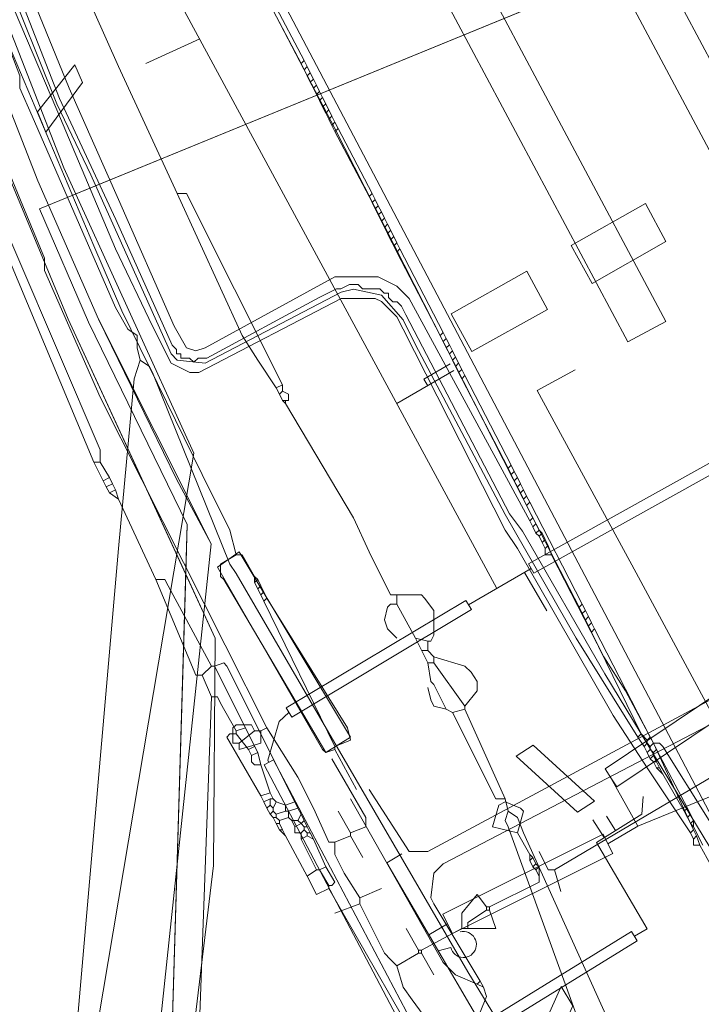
# Model space of a CAD drawing. Header units: metres. Extents: x 92810 to 93633, y 464687 to 465459.
# Tile 305 of 325: x 93474 to 93490, y 465303 to 465326. Entities that reach past the tile are written whole.
import ezdxf
from ezdxf.lldxf.tags import DXFTag

# ---------------------------------------------------------------- set-up
doc = ezdxf.new("R2010")
doc.units = ezdxf.units.M
for name, color, linetype, lineweight, transparency in [('B-OI-KL-DATA_BT NEDERLAND-G', 90, 'SI_B_DATA_BT_NEDERLAND', 18, 0.4), ('B-OI-KL-DATA_KPN-G', 90, 'SI_B_DATA_KPN', 18, 0.4), ('B-OI-KL-DATA_LIANDER-G', 90, 'SI_B_DATA_LIANDER', 18, 0.4), ('B-OI-KL-DATA_ZIGGO BV-G', 90, 'SI_B_DATA_ZIGGO', 18, 0.4), ('B-OI-KL-ET_HS_LIANDER-G', 10, 'SI_B_ET_HS_LIANDON', 18, 0.4), ('B-OI-KL-ET_LS_LIANDER-G', 190, 'SI_B_ET_LS_LIANDER', 18, 0.4), ('B-OI-KL-ET_MS_LIANDER-G', 130, 'SI_B_ET_MS_LIANDER', 18, 0.4), ('B-OI-KL-GAS_HD_LIANDER-G', 30, 'SI_B_GAS_HD_LIANDER', 18, 0.4), ('B-OI-KL-GAS_LD_LIANDER-G', 30, 'SI_B_GAS_LD_LIANDER', 18, 0.4), ('B-WE-KL-DATA-G', 90, 'KL-DATA-N', 18, 0.4), ('B-WE-KL-ET_LS-G', 190, 'KL-LS-N', 18, 0.4)]:
    doc.layers.add(name, color=color, linetype=linetype, lineweight=lineweight, transparency=transparency)
doc.styles.get("Standard").update_dxf_attribs({"font": 'isocp.shx'})
tags = doc.linetypes.add('KL-DATA-N', pattern='A,4,-1,[101,NLCS.SHX,S=0.5,R=0,X=0,Y=0],-1,4,-1,["D",Standard,S=1,R=0,X=-0.25,Y=-0.5],-1.5', length=12.5).pattern_tags.tags
tags[18] = DXFTag(74, 10)
tags = doc.linetypes.add('KL-LS-N', pattern='A,4,-1,[103,NLCS.SHX,S=0.75,R=0,X=0,Y=0],-1,4,-1,["L",Standard,S=1,R=0,X=0,Y=-0.5],-2', length=13).pattern_tags.tags
tags[18] = DXFTag(74, 10)
doc.linetypes.add('SI_B_DATA_BT_NEDERLAND', pattern='A,5,-2,["BTN",Standard,S=1.5,R=0,X=-0.51,Y=-0.75],-7', length=14)
doc.linetypes.add('SI_B_DATA_KPN', pattern='A,5,-2,["KPN",Standard,S=1.5,R=0,X=-0.51,Y=-0.75],-8', length=15)
doc.linetypes.add('SI_B_DATA_LIANDER', pattern='A,5,-2,["LI-DATA",Standard,S=1.5,R=0,X=-0.51,Y=-0.75],-11', length=18)
doc.linetypes.add('SI_B_DATA_ZIGGO', pattern='A,5,-2,["ZIGGO",Standard,S=1.5,R=0,X=-0.51,Y=-0.75],-9', length=16)
doc.linetypes.add('SI_B_ET_HS_LIANDON', pattern='A,5,-2,["LI-HS",Standard,S=1.5,R=0,X=-0.51,Y=-0.75],-10', length=17)
doc.linetypes.add('SI_B_ET_LS_LIANDER', pattern='A,5,-2,["LI-LS",Standard,S=1.5,R=0,X=-0.51,Y=-0.75],-10', length=17)
doc.linetypes.add('SI_B_ET_MS_LIANDER', pattern='A,5,-2,["LI-MS",Standard,S=1.5,R=0,X=-0.51,Y=-0.75],-10', length=17)
doc.linetypes.add('SI_B_GAS_HD_LIANDER', pattern='A,5,-2,["LI-G-HD",Standard,S=1.5,R=0,X=-0.51,Y=-0.75],-11', length=18)
doc.linetypes.add('SI_B_GAS_LD_LIANDER', pattern='A,5,-2,["LI-G-LD",Standard,S=1.5,R=0,X=-0.51,Y=-0.75],-11', length=18)

msp = doc.modelspace()

# ---------------------------------------------------------------- linework, layer by layer
at = {"layer": 'B-OI-KL-DATA_BT NEDERLAND-G', "flags": 128}
for points in [[(93492.8, 465286.1), (93492, 465285.9), (93484.6, 465280), (93476.1, 465290.4), (93478.6, 465314), (93476, 465319.2), (93474.6, 465322.4), (93471.2, 465331.1), (93466.8, 465342.8), (93463.2, 465349.2), (93447.8, 465390.9), (93436, 465429.8), (93430.9, 465451.8), (93429.97, 465456.614)], [(93478.6, 465314), (93477.8, 465315.5), (93476, 465319.2)]]:
    msp.add_lwpolyline(points, dxfattribs=at)
at = {"layer": 'B-OI-KL-DATA_KPN-G'}
for p, q in [((93475.893, 465315.893), (93476.179, 465315.321)), ((93483.321, 465311.821), (93483.607, 465311.25)), ((93478.679, 465311.179), (93479.679, 465309.179))]:
    msp.add_line(p, q, dxfattribs=at)
at = {"layer": 'B-OI-KL-DATA_KPN-G', "flags": 128}
for points in [[(93471.321, 465337.964), (93471.893, 465336.036), (93472.107, 465335.536), (93474.25, 465329.821), (93474.964, 465328.107), (93475.893, 465326.321), (93476.464, 465325.036), (93477.821, 465322.107)], [(93472.179, 465325.179), (93476.036, 465316.179), (93476.036, 465315.893)], [(93472.036, 465325.107), (93475.893, 465315.893)], [(93477.821, 465322.107), (93478.036, 465322.107), (93480.25, 465317.679)], [(93477.821, 465322.107), (93479.321, 465318.821), (93479.679, 465318.25), (93480.107, 465317.607)], [(93480.25, 465317.679), (93480.107, 465317.607)], [(93480.25, 465317.679), (93480.25, 465317.536)], [(93480.107, 465317.607), (93480.179, 465317.464)], [(93480.25, 465317.536), (93480.179, 465317.464)], [(93480.179, 465317.464), (93480.25, 465317.321)], [(93480.25, 465317.536), (93480.393, 465317.464), (93480.393, 465317.321)], [(93480.25, 465317.321), (93480.393, 465317.321)], [(93480.25, 465317.321), (93480.321, 465317.25)], [(93480.321, 465317.321), (93480.321, 465317.25)], [(93480.321, 465317.25), (93481.893, 465314.607), (93482.25, 465313.821), (93482.75, 465312.821), (93483.464, 465312.821)], [(93475.893, 465315.893), (93476.036, 465315.893)], [(93476.036, 465315.893), (93476.25, 465315.536)], [(93476.25, 465315.536), (93476.107, 465315.464)], [(93476.321, 465315.393), (93476.179, 465315.321)], [(93476.25, 465315.536), (93476.321, 465315.393)], [(93476.321, 465315.393), (93476.393, 465315.25)], [(93476.179, 465315.321), (93476.25, 465315.179)], [(93476.393, 465315.25), (93476.25, 465315.179)], [(93476.25, 465315.179), (93476.464, 465315.036)], [(93476.393, 465315.25), (93476.464, 465315.036)], [(93476.464, 465315.036), (93477.321, 465313.179)], [(93477.321, 465313.179), (93477.536, 465313.179), (93477.607, 465313.036), (93478.607, 465311.179)], [(93477.321, 465313.179), (93478.25, 465310.964), (93478.393, 465310.964)], [(93482.893, 465312.821), (93482.893, 465312.607)], [(93483.464, 465312.821), (93483.536, 465312.75), (93483.75, 465312.464), (93483.75, 465311.893), (93483.679, 465311.75), (93483.607, 465311.75)], [(93482.893, 465312.607), (93482.75, 465312.607), (93482.679, 465312.536), (93482.607, 465312.25), (93482.679, 465312.036), (93482.893, 465311.821)], [(93482.893, 465312.607), (93483.321, 465311.821)], [(93483.321, 465311.821), (93483.607, 465311.75)], [(93483.607, 465311.75), (93483.607, 465311.536)], [(93483.464, 465311.536), (93483.607, 465311.536)], [(93483.607, 465311.536), (93483.75, 465311.393)], [(93483.75, 465311.393), (93484.464, 465311.179), (93484.607, 465311.036), (93484.75, 465310.821), (93484.75, 465310.607), (93484.464, 465310.25)], [(93483.75, 465311.393), (93483.75, 465311.25)], [(93478.607, 465311.179), (93478.393, 465310.964)], [(93478.607, 465311.179), (93478.679, 465311.179)], [(93478.679, 465311.179), (93478.893, 465311.25), (93478.964, 465311.179), (93480.536, 465308.036)], [(93483.607, 465311.25), (93483.75, 465311.25)], [(93483.607, 465311.25), (93483.679, 465310.821), (93483.75, 465310.75), (93484.036, 465310.179)], [(93483.75, 465311.25), (93484.464, 465310.25)], [(93478.393, 465310.964), (93478.607, 465310.464)], [(93484.036, 465310.179), (93483.75, 465310.25), (93483.679, 465310.393), (93483.607, 465310.679)], [(93478.607, 465310.464), (93478.25, 465300.607), (93478.179, 465300.25), (93476.75, 465294.036), (93476.536, 465293.321), (93471.964, 465289.536), (93466.464, 465285.464), (93466.393, 465284.75), (93466.464, 465284.536), (93467.821, 465283.107)], [(93478.607, 465310.464), (93478.75, 465310.464), (93478.821, 465310.321), (93479.179, 465309.679)], [(93484.036, 465310.179), (93484.179, 465310.107)], [(93484.464, 465310.179), (93484.179, 465310.107)], [(93484.464, 465310.25), (93484.464, 465310.179)], [(93484.464, 465310.179), (93485.393, 465308.107)], [(93484.179, 465310.107), (93485.179, 465308.107), (93485.393, 465308.107)], [(93479.393, 465309.75), (93479.179, 465309.679)], [(93479.179, 465309.679), (93479.179, 465309.607)], [(93479.179, 465309.607), (93479.036, 465309.607), (93478.964, 465309.536), (93479.75, 465308.179)], [(93479.179, 465309.607), (93479.464, 465309.25)], [(93479.607, 465309.321), (93479.464, 465309.25)], [(93479.464, 465309.25), (93479.536, 465309.107)], [(93479.679, 465309.179), (93479.536, 465309.107)], [(93479.536, 465309.107), (93479.536, 465308.964), (93479.607, 465308.893), (93479.75, 465308.893)], [(93479.679, 465309.179), (93479.75, 465308.893)], [(93479.75, 465308.893), (93479.964, 465308.25)], [(93479.964, 465308.25), (93479.75, 465308.179)], [(93479.75, 465308.179), (93479.821, 465308.036)], [(93479.964, 465308.107), (93479.821, 465308.036)], [(93479.964, 465308.25), (93480.036, 465308.107)], [(93479.964, 465308.107), (93480.036, 465308.107)], [(93479.964, 465308.107), (93479.964, 465307.964)], [(93480.036, 465308.107), (93480.107, 465308.036)], [(93485.393, 465308.107), (93485.464, 465307.821)], [(93479.821, 465308.036), (93479.893, 465307.893)], [(93479.964, 465307.964), (93479.893, 465307.893)], [(93479.893, 465307.893), (93479.964, 465307.75)], [(93479.964, 465307.964), (93480.036, 465307.893)], [(93480.107, 465308.036), (93480.036, 465307.893)], [(93480.036, 465307.893), (93480.036, 465307.821)], [(93480.107, 465308.036), (93480.321, 465307.964)], [(93480.536, 465308.036), (93480.321, 465307.964)], [(93480.321, 465307.964), (93480.321, 465307.821)], [(93480.607, 465307.893), (93480.393, 465307.821)], [(93480.536, 465308.036), (93480.607, 465307.893)], [(93480.607, 465307.893), (93480.679, 465307.75)], [(93480.036, 465307.821), (93479.964, 465307.75)], [(93479.964, 465307.75), (93480.036, 465307.679)], [(93480.036, 465307.821), (93480.107, 465307.75)], [(93480.036, 465307.679), (93480.107, 465307.679)], [(93480.036, 465307.679), (93480.107, 465307.536)], [(93480.321, 465307.821), (93480.107, 465307.75)], [(93480.107, 465307.75), (93480.107, 465307.679)], [(93480.107, 465307.679), (93480.179, 465307.607)], [(93480.393, 465307.679), (93480.179, 465307.607)], [(93480.321, 465307.821), (93480.393, 465307.821)], [(93480.393, 465307.821), (93480.393, 465307.679)], [(93480.393, 465307.679), (93480.464, 465307.607)], [(93480.679, 465307.75), (93480.607, 465307.607)], [(93480.679, 465307.75), (93480.75, 465307.607)], [(93485.464, 465307.821), (93485.393, 465307.607), (93485.464, 465307.464), (93487.536, 465301.75), (93487.679, 465301.679), (93488.036, 465300.536)], [(93485.464, 465307.821), (93485.679, 465307.679), (93485.821, 465307.321), (93489.179, 465299.893)], [(93480.107, 465307.536), (93480.179, 465307.536)], [(93480.107, 465307.536), (93480.179, 465307.393)], [(93480.179, 465307.607), (93480.179, 465307.536)], [(93480.179, 465307.536), (93480.25, 465307.393)], [(93480.464, 465307.607), (93480.607, 465307.607)], [(93480.464, 465307.607), (93480.536, 465307.464)], [(93480.679, 465307.536), (93480.536, 465307.464)], [(93480.536, 465307.464), (93480.536, 465307.321), (93480.679, 465307.321)], [(93480.607, 465307.607), (93480.679, 465307.536)], [(93480.75, 465307.607), (93480.679, 465307.536)], [(93480.679, 465307.536), (93480.75, 465307.464)], [(93480.75, 465307.607), (93480.821, 465307.464)], [(93480.75, 465307.464), (93480.821, 465307.464)], [(93480.75, 465307.464), (93480.75, 465307.393)], [(93480.821, 465307.464), (93480.893, 465307.321)], [(93480.179, 465307.393), (93480.25, 465307.393)], [(93480.179, 465307.393), (93480.321, 465307.25)], [(93480.25, 465307.393), (93480.321, 465307.25)], [(93480.321, 465307.25), (93480.821, 465306.321)], [(93480.75, 465307.393), (93480.679, 465307.321)], [(93480.679, 465307.321), (93480.679, 465307.179)], [(93480.821, 465307.25), (93480.679, 465307.179)], [(93480.679, 465307.179), (93481.036, 465306.464)], [(93480.75, 465307.393), (93480.821, 465307.321)], [(93480.821, 465307.321), (93480.893, 465307.321)], [(93480.821, 465307.321), (93480.821, 465307.25)], [(93480.821, 465307.25), (93480.964, 465307.179)], [(93480.893, 465307.321), (93480.964, 465307.179)], [(93480.964, 465307.179), (93481.25, 465306.536)], [(93481.25, 465306.536), (93481.107, 465306.464)], [(93481.25, 465306.536), (93481.464, 465306.179), (93481.393, 465306.107), (93481.321, 465306.107)], [(93481.036, 465306.464), (93480.821, 465306.321)], [(93480.821, 465306.321), (93481.036, 465305.893), (93481.321, 465306.036)], [(93481.036, 465306.464), (93481.107, 465306.464)], [(93481.107, 465306.464), (93481.321, 465306.107)], [(93481.321, 465306.107), (93481.321, 465306.036)], [(93481.321, 465306.036), (93484.679, 465300.179)]]:
    msp.add_lwpolyline(points, dxfattribs=at)
at = {"layer": 'B-OI-KL-DATA_LIANDER-G'}
msp.add_line((93476.893, 465318.821), (93476.893, 465318.536), dxfattribs=at)
at = {"layer": 'B-OI-KL-DATA_LIANDER-G', "flags": 128}
for points in [[(93462.036, 465357.25), (93462.036, 465356.75), (93462.179, 465356.393), (93474.179, 465324.821), (93474.179, 465324.536), (93474.464, 465323.893), (93476.393, 465319.464), (93476.679, 465318.964), (93476.893, 465318.821)], [(93462.536, 465356.536), (93462.536, 465356.25), (93463.679, 465353.321), (93467.036, 465344.679), (93472.821, 465329.25), (93475.036, 465324.036), (93476.393, 465320.821), (93477.25, 465319.036), (93477.679, 465318.179), (93478.107, 465317.964), (93478.321, 465317.964), (93481.607, 465319.679), (93482.393, 465319.679), (93482.536, 465319.607), (93482.893, 465319.25), (93483.036, 465318.964), (93485.393, 465314.321), (93485.679, 465313.893), (93487.893, 465310.036), (93488.679, 465308.821), (93489.679, 465307.321)], [(93463.464, 465355.464), (93464.964, 465351.25), (93465.393, 465350.25), (93465.893, 465349.25), (93466.25, 465348.25), (93467.321, 465345.107), (93467.821, 465343.893), (93471.75, 465333.75), (93472.607, 465331.179), (93473.107, 465329.964), (93475.321, 465324.536), (93476.464, 465321.964), (93477.75, 465319.036), (93478.036, 465318.536), (93478.25, 465318.464), (93478.464, 465318.536), (93481.464, 465320.179), (93482.464, 465320.179), (93482.893, 465319.964), (93483.179, 465319.679), (93485.964, 465314.536)], [(93478.893, 465328.821), (93479.036, 465328.821), (93479.107, 465328.75), (93490.179, 465307.679)], [(93478.893, 465328.821), (93479.75, 465326.893), (93481.464, 465323.607), (93486.036, 465314.607)], [(93476.893, 465318.536), (93476.964, 465318.25)], [(93476.964, 465318.25), (93476.821, 465317.821), (93476.464, 465313.893), (93474.893, 465295.821), (93474.821, 465295.679), (93473.964, 465293.893), (93473.821, 465293.75), (93472.821, 465292.464), (93465.821, 465288.25), (93456.75, 465284.536), (93449.107, 465278.25), (93448.964, 465278.25), (93448.321, 465278.821), (93448.25, 465279.036), (93448.25, 465279.25), (93448.179, 465279.25), (93446.464, 465281.893), (93446.25, 465282.107), (93431.893, 465297.25), (93429.893, 465299.464), (93421.107, 465308.964)], [(93476.964, 465318.25), (93477.179, 465318.107), (93477.25, 465317.964), (93479.036, 465313.536), (93479.179, 465313.321), (93484.536, 465304.107), (93486.321, 465301.179), (93494.607, 465287.607), (93494.607, 465287.321)], [(93486.036, 465314.607), (93485.964, 465314.536)], [(93485.964, 465314.536), (93486.036, 465314.393)], [(93486.036, 465314.607), (93486.107, 465314.464)], [(93486.107, 465314.464), (93486.036, 465314.393)], [(93486.107, 465314.464), (93486.179, 465314.321)], [(93486.036, 465314.393), (93486.107, 465314.25)], [(93486.179, 465314.321), (93486.107, 465314.25)], [(93486.107, 465314.25), (93486.179, 465314.179)], [(93486.179, 465314.321), (93486.25, 465314.25)], [(93486.25, 465314.25), (93486.179, 465314.179)], [(93486.25, 465314.25), (93486.321, 465314.107)], [(93486.179, 465314.179), (93486.25, 465314.036)], [(93486.321, 465314.107), (93486.25, 465314.036)], [(93486.25, 465314.036), (93486.321, 465313.893)], [(93486.321, 465314.107), (93486.393, 465313.964)], [(93486.393, 465313.964), (93486.321, 465313.893)], [(93486.321, 465313.893), (93486.321, 465313.75), (93486.464, 465313.75)], [(93486.393, 465313.964), (93486.464, 465313.75)], [(93486.464, 465313.75), (93487.679, 465311.393), (93488.179, 465310.607), (93488.821, 465309.393)], [(93488.821, 465309.393), (93488.964, 465309.393), (93489.036, 465309.321), (93490.107, 465307.607)], [(93488.821, 465309.393), (93489.75, 465307.393)], [(93489.75, 465307.393), (93489.679, 465307.321)], [(93489.679, 465307.321), (93489.75, 465307.179)], [(93489.75, 465307.393), (93489.821, 465307.25)], [(93489.821, 465307.25), (93489.75, 465307.179)], [(93489.75, 465307.179), (93489.75, 465307.036), (93489.893, 465307.036)], [(93489.821, 465307.25), (93489.893, 465307.036)], [(93489.893, 465307.036), (93492.607, 465302.107)]]:
    msp.add_lwpolyline(points, dxfattribs=at)
at = {"layer": 'B-OI-KL-DATA_ZIGGO BV-G', "flags": 128}
for points in [[(93455.062, 465374.145), (93454.337, 465373.729), (93473.08, 465324.521), (93475.299, 465319.199), (93478.015, 465313.302)], [(93514.74, 465315.702), (93504.897, 465334.162), (93474.635, 465321.749), (93475.769, 465319.127)], [(93475.457, 465322.086), (93499.84, 465332.087)], [(93474.635, 465321.749), (93485.333, 465326.137)], [(93478.697, 465311.822), (93475.299, 465319.199)], [(93478.015, 465313.302), (93478.05, 465314.451), (93475.769, 465319.127)], [(93478.05, 465314.451), (93477.408, 465292.99)], [(93478.015, 465313.302), (93478.697, 465311.822), (93478.659, 465306.567), (93477.878, 465300.1), (93477.576, 465298.673)], [(93477.576, 465298.673), (93478.015, 465313.302)]]:
    msp.add_lwpolyline(points, dxfattribs=at)
at = {"layer": 'B-OI-KL-ET_HS_LIANDER-G', "flags": 128}
msp.add_lwpolyline([(93479.25, 465313.821), (93481.821, 465309.536), (93481.25, 465309.179), (93481.179, 465309.25), (93478.75, 465313.464)], close=True, dxfattribs=at)
at = {"layer": 'B-OI-KL-ET_LS_LIANDER-G'}
for p, q in [((93475.893, 465320.893), (93473.679, 465326.107)), ((93476.536, 465319.393), (93475.893, 465320.893)), ((93478.393, 465315.607), (93476.536, 465319.393)), ((93479.036, 465314.321), (93478.393, 465315.607)), ((93479.179, 465313.75), (93479.036, 465314.321)), ((93479.179, 465313.75), (93478.821, 465313.536)), ((93479.179, 465313.75), (93479.321, 465313.75)), ((93479.321, 465313.75), (93479.607, 465313.25)), ((93478.821, 465313.536), (93478.821, 465313.25)), ((93478.821, 465313.25), (93478.893, 465313.179)), ((93478.893, 465313.179), (93481.25, 465309.179)), ((93479.607, 465313.25), (93479.679, 465313.179)), ((93479.607, 465313.25), (93479.607, 465313.107)), ((93479.679, 465313.179), (93479.607, 465313.107)), ((93479.607, 465313.107), (93479.679, 465312.964)), ((93479.679, 465313.179), (93479.75, 465313.036)), ((93479.75, 465313.036), (93479.679, 465312.964)), ((93479.679, 465312.964), (93479.821, 465312.679)), ((93479.75, 465313.036), (93479.821, 465312.893)), ((93479.821, 465312.893), (93479.75, 465312.821)), ((93479.821, 465312.893), (93479.893, 465312.75)), ((93479.893, 465312.75), (93479.821, 465312.679)), ((93479.821, 465312.679), (93481.464, 465309.321)), ((93479.893, 465312.75), (93481.75, 465309.75)), ((93490.393, 465310.536), (93483.607, 465306.893)), ((93490.679, 465310.107), (93483.964, 465306.607)), ((93481.75, 465309.75), (93481.821, 465309.464)), ((93481.821, 465309.464), (93481.464, 465309.321)), ((93481.25, 465309.179), (93481.464, 465309.25)), ((93481.464, 465309.321), (93481.464, 465309.25)), ((93481.464, 465309.25), (93481.964, 465308.321)), ((93483.179, 465306.893), (93482.25, 465308.321)), ((93483.964, 465304.321), (93481.821, 465308.107)), ((93483.607, 465306.893), (93483.179, 465306.893)), ((93483.964, 465306.607), (93483.75, 465306.393)), ((93483.75, 465306.393), (93483.679, 465305.821)), ((93483.679, 465305.821), (93483.75, 465305.679)), ((93483.75, 465305.679), (93484.821, 465303.893)), ((93484.25, 465304.036), (93483.964, 465304.321)), ((93484.75, 465303.821), (93484.25, 465304.036)), ((93484.821, 465303.893), (93484.75, 465303.821)), ((93484.75, 465303.821), (93484.893, 465303.75)), ((93484.821, 465303.893), (93484.893, 465303.75)), ((93484.964, 465303.536), (93484.821, 465303.179)), ((93484.893, 465303.75), (93484.964, 465303.536))]:
    msp.add_line(p, q, dxfattribs=at)
at = {"layer": 'B-OI-KL-ET_MS_LIANDER-G'}
for p, q in [((93481.179, 465324.321), (93481.321, 465324.036)), ((93482.679, 465321.393), (93482.821, 465321.107)), ((93484.179, 465318.464), (93484.321, 465318.179)), ((93485.679, 465315.321), (93485.821, 465315.036)), ((93487.179, 465312.393), (93487.321, 465312.107))]:
    msp.add_line(p, q, dxfattribs=at)
at = {"layer": 'B-OI-KL-ET_MS_LIANDER-G', "flags": 128}
for points in [[(93461.607, 465359.179), (93472.393, 465330.679), (93473.393, 465328.25), (93475.036, 465324.179), (93475.821, 465322.536), (93477.679, 465318.393), (93477.821, 465318.25), (93478.464, 465318.179), (93481.607, 465319.821), (93481.893, 465319.893), (93482.536, 465319.75), (93483.036, 465319.179), (93483.321, 465318.607), (93485.393, 465314.679), (93487.036, 465311.821), (93488.464, 465309.536)], [(93480.036, 465326.536), (93480.75, 465325.179)], [(93479.964, 465326.464), (93480.679, 465325.107)], [(93480.75, 465325.179), (93480.679, 465325.107)], [(93480.75, 465325.179), (93480.821, 465325.036)], [(93480.679, 465325.107), (93480.75, 465324.964)], [(93480.821, 465325.036), (93480.75, 465324.964)], [(93480.75, 465324.964), (93480.821, 465324.821)], [(93480.821, 465325.036), (93480.893, 465324.893)], [(93480.893, 465324.893), (93480.821, 465324.821)], [(93480.821, 465324.821), (93480.893, 465324.679)], [(93480.893, 465324.893), (93480.964, 465324.75)], [(93480.964, 465324.75), (93480.893, 465324.679)], [(93480.964, 465324.75), (93481.036, 465324.607)], [(93480.893, 465324.679), (93480.964, 465324.536)], [(93481.036, 465324.607), (93480.964, 465324.536)], [(93480.964, 465324.536), (93481.036, 465324.393)], [(93481.036, 465324.607), (93481.107, 465324.464)], [(93481.107, 465324.464), (93481.036, 465324.393)], [(93481.036, 465324.393), (93481.107, 465324.25)], [(93481.107, 465324.464), (93481.179, 465324.321)], [(93481.179, 465324.321), (93481.107, 465324.25)], [(93481.107, 465324.25), (93481.179, 465324.107)], [(93481.25, 465324.179), (93481.179, 465324.107)], [(93481.179, 465324.107), (93481.25, 465323.964)], [(93481.321, 465324.036), (93481.25, 465323.964)], [(93481.321, 465324.036), (93481.393, 465323.893)], [(93481.25, 465323.964), (93481.321, 465323.821)], [(93481.393, 465323.893), (93481.321, 465323.821)], [(93481.321, 465323.821), (93481.393, 465323.679)], [(93481.393, 465323.893), (93481.464, 465323.75)], [(93481.464, 465323.75), (93481.393, 465323.679)], [(93481.393, 465323.679), (93481.464, 465323.536)], [(93481.464, 465323.75), (93481.536, 465323.607)], [(93481.536, 465323.607), (93481.464, 465323.536)], [(93481.536, 465323.607), (93482.321, 465322.107)], [(93481.464, 465323.536), (93482.25, 465322.036)], [(93482.321, 465322.107), (93482.25, 465322.036)], [(93482.25, 465322.036), (93482.321, 465321.893)], [(93482.321, 465322.107), (93482.393, 465321.964)], [(93482.393, 465321.964), (93482.321, 465321.893)], [(93482.321, 465321.893), (93482.393, 465321.75)], [(93482.393, 465321.964), (93482.464, 465321.821)], [(93482.464, 465321.821), (93482.393, 465321.75)], [(93482.393, 465321.75), (93482.464, 465321.607)], [(93482.464, 465321.821), (93482.536, 465321.679)], [(93482.536, 465321.679), (93482.464, 465321.607)], [(93482.464, 465321.607), (93482.536, 465321.464)], [(93482.536, 465321.679), (93482.607, 465321.536)], [(93482.607, 465321.536), (93482.536, 465321.464)], [(93482.607, 465321.536), (93482.679, 465321.393)], [(93482.536, 465321.464), (93482.607, 465321.321)], [(93482.679, 465321.393), (93482.607, 465321.321)], [(93482.607, 465321.321), (93482.679, 465321.179)], [(93482.75, 465321.25), (93482.679, 465321.179)], [(93482.679, 465321.179), (93482.75, 465321.036)], [(93482.821, 465321.107), (93482.75, 465321.036)], [(93482.821, 465321.107), (93482.893, 465320.964)], [(93482.75, 465321.036), (93482.821, 465320.893)], [(93482.893, 465320.964), (93482.821, 465320.893)], [(93482.821, 465320.893), (93482.893, 465320.75)], [(93482.893, 465320.964), (93482.964, 465320.821)], [(93482.964, 465320.821), (93482.893, 465320.75)], [(93482.893, 465320.75), (93483.893, 465318.821)], [(93482.964, 465320.821), (93483.964, 465318.893)], [(93483.964, 465318.893), (93483.893, 465318.821)], [(93483.893, 465318.821), (93483.964, 465318.679)], [(93483.964, 465318.893), (93484.036, 465318.75)], [(93484.036, 465318.75), (93483.964, 465318.679)], [(93483.964, 465318.679), (93484.036, 465318.536)], [(93484.036, 465318.75), (93484.107, 465318.607)], [(93484.107, 465318.607), (93484.036, 465318.536)], [(93484.107, 465318.607), (93484.179, 465318.464)], [(93484.036, 465318.536), (93484.107, 465318.393)], [(93484.179, 465318.464), (93484.107, 465318.393)], [(93484.107, 465318.393), (93484.179, 465318.25)], [(93484.25, 465318.321), (93484.179, 465318.25)], [(93484.179, 465318.25), (93484.25, 465318.107)], [(93484.321, 465318.179), (93484.25, 465318.107)], [(93484.25, 465318.107), (93484.321, 465317.964)], [(93484.321, 465318.179), (93484.393, 465318.036)], [(93484.393, 465318.036), (93484.321, 465317.964)], [(93484.321, 465317.964), (93484.393, 465317.821)], [(93484.393, 465318.036), (93484.464, 465317.893)], [(93484.464, 465317.893), (93484.393, 465317.821)], [(93484.464, 465317.893), (93485.536, 465315.821)], [(93484.393, 465317.821), (93485.464, 465315.75)], [(93485.536, 465315.821), (93485.464, 465315.75)], [(93485.464, 465315.75), (93485.536, 465315.607)], [(93485.536, 465315.821), (93485.607, 465315.679)], [(93485.607, 465315.679), (93485.536, 465315.607)], [(93485.536, 465315.607), (93485.607, 465315.464)], [(93485.607, 465315.679), (93485.679, 465315.536)], [(93485.679, 465315.536), (93485.607, 465315.464)], [(93485.607, 465315.464), (93485.679, 465315.321)], [(93485.679, 465315.536), (93485.75, 465315.393)], [(93485.75, 465315.393), (93485.679, 465315.321)], [(93485.75, 465315.393), (93485.821, 465315.25)], [(93485.821, 465315.25), (93485.75, 465315.179)], [(93485.821, 465315.25), (93485.893, 465315.107)], [(93485.893, 465315.107), (93485.821, 465315.036)], [(93485.821, 465315.036), (93485.893, 465314.893)], [(93485.893, 465315.107), (93485.964, 465314.964)], [(93485.964, 465314.964), (93485.893, 465314.893)], [(93485.964, 465314.964), (93487.179, 465312.607)], [(93485.893, 465314.893), (93487.107, 465312.536)], [(93487.179, 465312.607), (93487.107, 465312.536)], [(93487.107, 465312.536), (93487.179, 465312.393)], [(93487.179, 465312.607), (93487.25, 465312.464)], [(93487.25, 465312.464), (93487.179, 465312.393)], [(93487.25, 465312.464), (93487.321, 465312.321)], [(93487.321, 465312.321), (93487.25, 465312.25)], [(93487.321, 465312.321), (93487.393, 465312.179)], [(93487.393, 465312.179), (93487.321, 465312.107)], [(93487.321, 465312.107), (93487.393, 465311.964)], [(93487.393, 465312.179), (93487.464, 465312.036)], [(93487.464, 465312.036), (93487.393, 465311.964)], [(93487.393, 465311.964), (93488.536, 465309.607)], [(93487.464, 465312.036), (93488.75, 465309.536)], [(93488.536, 465309.607), (93488.464, 465309.536)], [(93488.464, 465309.536), (93488.607, 465309.321)], [(93488.536, 465309.607), (93488.679, 465309.464)], [(93488.75, 465309.536), (93488.679, 465309.464)], [(93488.679, 465309.464), (93488.679, 465309.393)], [(93488.75, 465309.536), (93488.821, 465309.393)], [(93488.679, 465309.393), (93488.607, 465309.321)], [(93488.607, 465309.321), (93488.679, 465309.179)], [(93488.679, 465309.393), (93488.75, 465309.321)], [(93488.75, 465309.25), (93488.679, 465309.179)], [(93488.821, 465309.393), (93488.75, 465309.321)], [(93488.75, 465309.321), (93488.75, 465309.25)], [(93488.75, 465309.25), (93488.821, 465309.179)], [(93488.821, 465309.393), (93488.893, 465309.25)], [(93488.893, 465309.25), (93488.821, 465309.179)], [(93488.893, 465309.25), (93489.607, 465307.893)], [(93488.679, 465309.179), (93488.75, 465309.036)], [(93488.821, 465309.107), (93488.75, 465309.036)], [(93488.75, 465309.036), (93488.821, 465308.964)], [(93488.821, 465309.179), (93488.821, 465309.107)], [(93488.821, 465309.107), (93488.893, 465308.964)], [(93488.821, 465308.964), (93488.893, 465308.964)], [(93488.821, 465308.964), (93488.893, 465308.821)], [(93488.893, 465308.964), (93488.964, 465308.821)], [(93488.893, 465308.821), (93488.964, 465308.821)], [(93488.893, 465308.821), (93489.036, 465308.679)], [(93488.964, 465308.821), (93489.036, 465308.679)], [(93489.036, 465308.679), (93489.536, 465307.821)], [(93489.607, 465307.893), (93489.536, 465307.821)], [(93489.607, 465307.893), (93489.679, 465307.75)], [(93489.536, 465307.821), (93489.607, 465307.679)], [(93489.679, 465307.75), (93489.607, 465307.679)], [(93489.607, 465307.679), (93489.679, 465307.536)], [(93489.679, 465307.75), (93489.75, 465307.607)], [(93489.75, 465307.607), (93489.679, 465307.536)], [(93489.679, 465307.536), (93489.75, 465307.464)], [(93489.75, 465307.607), (93489.75, 465307.464)], [(93489.75, 465307.464), (93489.964, 465307.036)]]:
    msp.add_lwpolyline(points, dxfattribs=at)
at = {"layer": 'B-OI-KL-GAS_HD_LIANDER-G', "flags": 128}
for points in [[(93479.893, 465309.75), (93476.036, 465317.393), (93474.75, 465320.321), (93474.75, 465320.607), (93474.25, 465321.821), (93470.464, 465331.036), (93468.679, 465336.536), (93468.464, 465337.036), (93464.179, 465347.75), (93458.25, 465363.321), (93456.036, 465369.321), (93447.321, 465392.821), (93445.536, 465398.036), (93444.964, 465399.893), (93440.75, 465413.75), (93433.893, 465438.821), (93433.321, 465440.964), (93432.893, 465443.107), (93430.536, 465455.679), (93430.321, 465456.536), (93430.25, 465456.536)], [(93486.536, 465306.464), (93491.607, 465309.464), (93493.964, 465310.964), (93503.821, 465317.107), (93508.393, 465319.821), (93508.893, 465320.179), (93509.464, 465320.607), (93509.679, 465320.607), (93517.25, 465306.393), (93518.107, 465304.893), (93534.393, 465275.607), (93535.536, 465273.321), (93536.179, 465272.25), (93538.393, 465268.179), (93540.821, 465263.393), (93542.679, 465259.25), (93543.107, 465258.464), (93561.75, 465215.393), (93565.536, 465206.321), (93566.964, 465202.107), (93567.107, 465201.464), (93567.036, 465201.393)], [(93479.607, 465309.679), (93479.536, 465309.821), (93479.179, 465309.821), (93479.107, 465309.75), (93479.107, 465309.393), (93479.25, 465309.393)], [(93479.607, 465309.679), (93479.25, 465309.393)], [(93479.75, 465309.679), (93479.75, 465309.393), (93479.25, 465309.25), (93479.25, 465309.393)], [(93479.607, 465309.679), (93479.75, 465309.679)], [(93479.893, 465309.75), (93479.75, 465309.679)], [(93479.893, 465309.75), (93480.607, 465308.607), (93480.964, 465307.893), (93481.321, 465307.107), (93481.464, 465307.107)], [(93481.393, 465309.036), (93482.179, 465307.679), (93482.179, 465307.464), (93481.821, 465307.321)], [(93481.536, 465307.821), (93481.821, 465307.321)], [(93481.821, 465307.25), (93481.464, 465307.107)], [(93481.821, 465307.321), (93481.821, 465307.25)], [(93481.821, 465307.25), (93482.107, 465306.75)], [(93485.679, 465307.321), (93485.964, 465306.821)], [(93481.464, 465307.107), (93481.464, 465306.821), (93481.679, 465306.393), (93482.036, 465305.821)], [(93485.964, 465306.821), (93486.036, 465306.75)], [(93485.964, 465306.821), (93485.964, 465306.679)], [(93486.036, 465306.75), (93485.964, 465306.679)], [(93486.036, 465306.75), (93486.107, 465306.607)], [(93486.536, 465306.464), (93486.393, 465306.464), (93486.179, 465306.893)], [(93486.179, 465306.536), (93486.179, 465306.179), (93485.036, 465305.607)], [(93485.964, 465306.679), (93486.036, 465306.536)], [(93486.107, 465306.607), (93486.036, 465306.536)], [(93486.036, 465306.536), (93486.107, 465306.464)], [(93486.107, 465306.607), (93486.179, 465306.536)], [(93486.179, 465306.536), (93486.107, 465306.464)], [(93486.107, 465306.464), (93486.179, 465306.321)], [(93486.536, 465306.464), (93486.679, 465305.964)], [(93482.536, 465306.036), (93482.036, 465305.821)], [(93482.036, 465305.821), (93482.036, 465305.679)], [(93484.964, 465305.607), (93484.75, 465305.893), (93484.393, 465305.464), (93484.393, 465305.107)], [(93482.036, 465305.679), (93481.464, 465305.464)], [(93482.036, 465305.679), (93482.607, 465304.536), (93482.75, 465304.393), (93482.893, 465304.25)], [(93484.964, 465305.607), (93485.036, 465305.607)], [(93484.964, 465305.607), (93484.964, 465305.536)], [(93485.036, 465305.607), (93485.036, 465305.536)], [(93484.964, 465305.536), (93484.536, 465305.25), (93484.536, 465305.107)], [(93484.964, 465305.536), (93485.036, 465305.536)], [(93485.036, 465305.536), (93485.179, 465305.107)], [(93483.107, 465305.107), (93483.393, 465304.607)], [(93484.393, 465305.107), (93483.464, 465304.607)], [(93484.393, 465305.107), (93485.179, 465305.107)], [(93483.393, 465304.536), (93482.893, 465304.25)], [(93483.393, 465304.607), (93483.464, 465304.607)], [(93483.393, 465304.607), (93483.393, 465304.536)], [(93483.393, 465304.536), (93483.464, 465304.536)], [(93483.464, 465304.607), (93483.464, 465304.536)], [(93483.464, 465304.536), (93483.75, 465304.036)], [(93482.893, 465304.25), (93483.036, 465303.75), (93483.25, 465303.464), (93483.821, 465302.679)]]:
    msp.add_lwpolyline(points, dxfattribs=at)
msp.add_lwpolyline([(93485.679, 465307.321), (93485.821, 465307.821), (93485.75, 465307.893), (93485.393, 465308.036), (93485.25, 465307.964), (93485.107, 465307.464)], close=True, dxfattribs=at)
at = {"layer": 'B-OI-KL-GAS_LD_LIANDER-G', "flags": 128}
for points in [[(93479.607, 465309.679), (93479.536, 465309.821), (93479.179, 465309.821), (93479.107, 465309.75), (93479.107, 465309.393), (93479.25, 465309.393)], [(93479.607, 465309.679), (93479.25, 465309.393)], [(93479.607, 465309.679), (93479.75, 465309.679), (93479.75, 465309.393), (93479.25, 465309.25), (93479.25, 465309.393)]]:
    msp.add_lwpolyline(points, dxfattribs=at)
at = {"layer": 'B-WE-KL-DATA-G'}
for points in [[(93431.231, 465456.701), (93432.2, 465451.8), (93434.4, 465441.5), (93440.1, 465420.2), (93442.8, 465411.3), (93440.5, 465407.9), (93445, 465388.2), (93449.6, 465376), (93453.9, 465364.6), (93460.4, 465361.5), (93461.5, 465358.7), (93471.8, 465331.4), (93475.2, 465322.7), (93478.2, 465316.1), (93474.6, 465294.7), (93485.2, 465281.2), (93491, 465285.8), (93491.3, 465285.9), (93491.4, 465286), (93491.5, 465286.1), (93491.7, 465286.1), (93491.8, 465286.2), (93492, 465286.3), (93492.8, 465286.3)], [(93473.1, 465329.4), (93475.1, 465324.3), (93476.4, 465321.5), (93477.7, 465318.6), (93477.8, 465318.5), (93477.8, 465318.4), (93477.9, 465318.4), (93477.9, 465318.3), (93478, 465318.3), (93478.1, 465318.3), (93478.2, 465318.2), (93478.3, 465318.3), (93478.4, 465318.3), (93478.5, 465318.3), (93481.1, 465319.7), (93481.5, 465319.9), (93481.6, 465319.9), (93481.8, 465320), (93482, 465320), (93482.1, 465319.9), (93482.2, 465319.9), (93482.4, 465319.9), (93482.5, 465319.9), (93482.6, 465319.8), (93482.7, 465319.8), (93482.7, 465319.7), (93482.8, 465319.6), (93482.9, 465319.6), (93483, 465319.5), (93483.1, 465319.3), (93485.5, 465314.7), (93485.8, 465314.3), (93487.7, 465311), (93490.3, 465306.7)]]:
    msp.add_lwpolyline(points, dxfattribs=at)
at = {"layer": 'B-WE-KL-ET_LS-G'}
for points in [[(93485.203, 465312.968), (93477.636, 465326.983), (93472.426, 465338.312), (93470.529, 465343.389), (93466.892, 465356.269), (93464.536, 465365.251), (93461.883, 465372.729)], [(93491.538, 465320.437), (93486.836, 465329.262), (93487.718, 465329.732), (93492.42, 465320.907), (93491.538, 465320.437)], [(93488.23, 465318.674), (93483.528, 465327.5), (93484.41, 465327.97), (93489.112, 465319.144), (93488.23, 465318.674)], [(93478.34, 465325.679), (93477.091, 465325.11)], [(93474.779, 465323.518), (93474.593, 465323.989), (93475.451, 465325.076), (93475.632, 465324.671), (93474.779, 465323.518)], [(93487.41, 465320.025), (93489.109, 465320.993), (93488.639, 465321.869), (93486.921, 465320.904), (93487.41, 465320.025)], [(93484.629, 465318.448), (93486.377, 465319.418), (93485.897, 465320.31), (93484.151, 465319.322), (93484.629, 465318.448)], [(93486.06, 465313.322), (93485.938, 465313.54), (93496.045, 465319.167), (93496.167, 465318.949), (93486.06, 465313.322)], [(93484.127, 465318.164), (93483.52, 465317.812), (93483.607, 465317.66)], [(93484.213, 465318.012), (93482.893, 465317.246)], [(93487.017, 465318.028), (93486.137, 465317.552)], [(93486.137, 465317.552), (93488.42, 465313.33)], [(93497.622, 465315.16), (93497.742, 465314.941), (93487.974, 465308.385), (93487.839, 465308.591), (93487.709, 465308.805), (93497.502, 465315.38), (93497.622, 465315.16)], [(93485.999, 465313.431), (93484.552, 465312.59)], [(93486.358, 465312.453), (93485.843, 465313.341)], [(93488.42, 465313.33), (93490.152, 465310.126)], [(93480.465, 465309.994), (93480.337, 465310.208), (93484.488, 465312.697), (93484.616, 465312.483), (93480.465, 465309.994)], [(93480.401, 465310.101), (93480.174, 465309.899), (93479.916, 465309.004), (93479.935, 465308.949)], [(93487.464, 465308.055), (93487.071, 465307.801), (93485.65, 465309.094), (93486.043, 465309.348), (93487.464, 465308.055)], [(93483.411, 465302.632), (93483.189, 465302.516), (93479.824, 465308.891), (93480.046, 465309.007), (93483.411, 465302.632)], [(93487.845, 465308.581), (93488.459, 465307.477), (93487.772, 465307.068)], [(93488.459, 465307.477), (93491.456, 465308.701)], [(93488.586, 465308.158), (93488.558, 465307.75), (93487.506, 465307.102), (93488.675, 465305.101), (93488.384, 465304.931)], [(93487.74, 465307.704), (93487.944, 465307.372)], [(93487.426, 465307.625), (93487.681, 465307.21)], [(93487.772, 465307.068), (93487.884, 465306.845), (93484.177, 465304.995), (93484.065, 465305.218), (93483.953, 465305.442), (93487.66, 465307.292), (93487.772, 465307.068)], [(93483.01, 465306.834), (93482.662, 465306.631)], [(93486.06, 465300.791), (93485.856, 465301.16), (93482.662, 465306.631)], [(93484.065, 465305.218), (93483.634, 465304.967)], [(93483.849, 465304.593), (93484.14, 465304.667), (93484.156, 465304.621), (93484.179, 465304.578), (93484.208, 465304.539), (93484.244, 465304.506), (93484.284, 465304.478), (93484.328, 465304.458), (93484.375, 465304.445), (93484.424, 465304.44), (93484.472, 465304.443), (93484.52, 465304.454), (93484.565, 465304.472), (93484.607, 465304.497), (93484.644, 465304.529), (93484.675, 465304.566), (93484.7, 465304.608), (93484.718, 465304.653), (93484.728, 465304.701), (93484.731, 465304.749), (93484.725, 465304.798), (93484.712, 465304.845), (93484.691, 465304.889), (93484.664, 465304.929), (93484.63, 465304.964), (93484.591, 465304.993), (93484.548, 465305.016), (93484.502, 465305.032), (93484.454, 465305.039), (93484.405, 465305.039), (93484.357, 465305.031)], [(93485.25, 465302.854), (93485.119, 465303.067), (93488.318, 465305.037), (93488.45, 465304.824), (93485.25, 465302.854)], [(93486.399, 465302.071), (93486.128, 465302.516), (93486.692, 465303.767), (93486.963, 465303.322), (93486.399, 465302.071)]]:
    msp.add_lwpolyline(points, dxfattribs=at)

doc.saveas('drawing.dxf')
